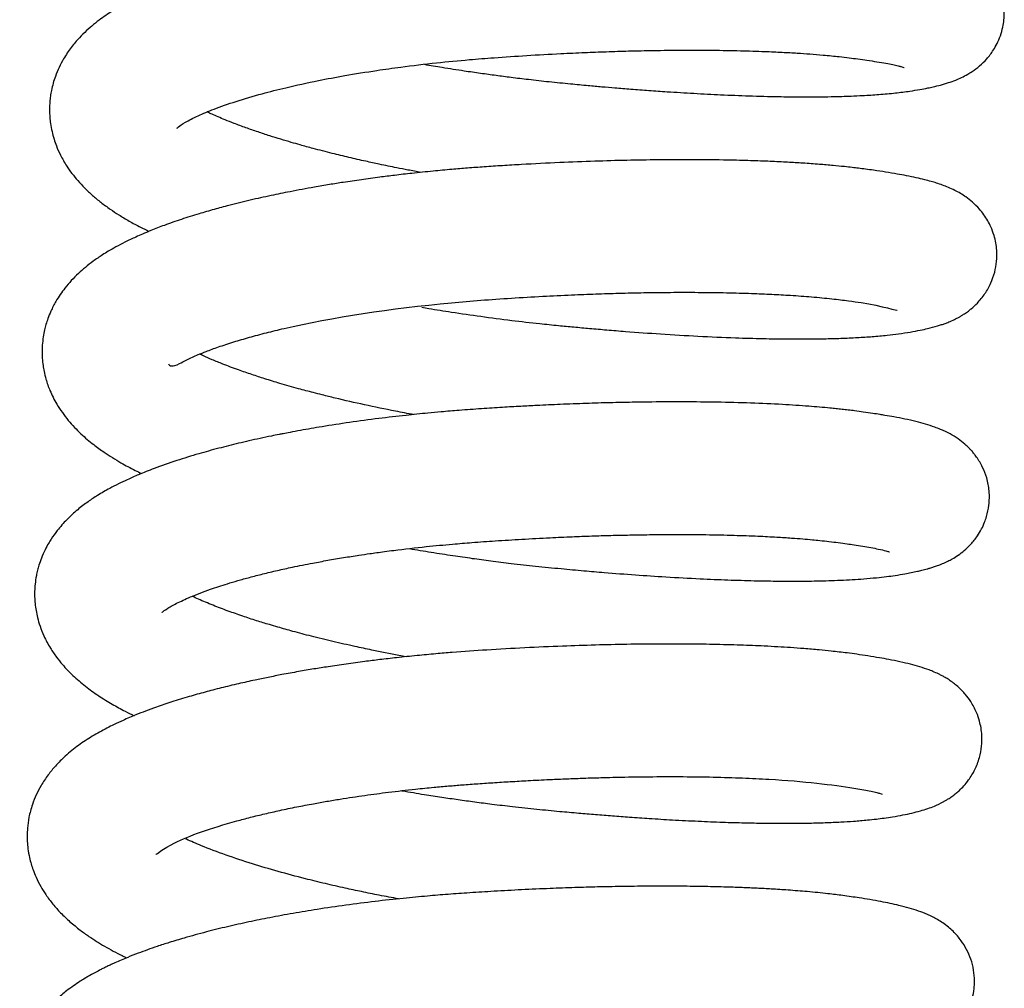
# Model space of a CAD drawing. Header units: inches. Extents: x 0 to 77643, y -44170 to 0.
# Tile 369 of 546: x 76167.07 to 76169.65, y -39531.74 to -39529.19. Entities that reach past the tile are written whole.
import ezdxf

# ---------------------------------------------------------------- set-up
doc = ezdxf.new("R2010")
doc.units = ezdxf.units.IN
doc.header["$MEASUREMENT"] = 0
doc.layers.get('0').update_dxf_attribs({"lineweight": 0})
doc.layers.add('FAKRO LOFT LADDERS', color=7, linetype='Continuous')

# ---------------------------------------------------------------- blocks, each defined once
blk = doc.blocks.new('A$C6AF374F8')
at = {"layer": 'FAKRO LOFT LADDERS', "color": 7, "linetype": 'Continuous'}
for points, knots in [([(609.316, 2440.722), (609.471, 2440.696), (609.818, 2440.638), (610.311, 2440.56), (610.784, 2440.491), (611.194, 2440.435), (611.613, 2440.38), (612.078, 2440.324), (612.6, 2440.265), (613.124, 2440.213), (613.587, 2440.169), (613.976, 2440.134), (614.35, 2440.103), (614.762, 2440.069), (615.219, 2440.035), (615.775, 2439.997), (616.407, 2439.958), (617.127, 2439.921), (617.87, 2439.892), (618.568, 2439.873), (619.168, 2439.867), (619.628, 2439.867), (619.987, 2439.872), (620.275, 2439.879), (620.55, 2439.888), (620.88, 2439.904), (621.274, 2439.929), (621.689, 2439.967), (622.047, 2440.012), (622.326, 2440.058), (622.523, 2440.095), (622.706, 2440.134), (622.882, 2440.177), (623.079, 2440.235), (623.252, 2440.296), (623.434, 2440.375), (623.573, 2440.448), (623.728, 2440.544), (623.905, 2440.675), (624.095, 2440.86), (624.25, 2441.063), (624.368, 2441.268), (624.458, 2441.482), (624.513, 2441.68), (624.547, 2441.888), (624.557, 2442.08), (624.544, 2442.307), (624.492, 2442.575), (624.38, 2442.868), (624.223, 2443.134), (624.041, 2443.347), (623.904, 2443.473), (623.789, 2443.564), (623.626, 2443.678), (623.422, 2443.788), (623.197, 2443.885), (622.976, 2443.962), (622.758, 2444.024), (622.554, 2444.076), (622.346, 2444.122), (622.16, 2444.16), (621.992, 2444.191), (621.836, 2444.218), (621.653, 2444.248), (621.411, 2444.286), (621.133, 2444.325), (620.872, 2444.358), (620.657, 2444.383), (620.453, 2444.405), (620.234, 2444.426), (619.995, 2444.447), (619.723, 2444.468), (619.362, 2444.493), (618.886, 2444.52), (618.287, 2444.545), (617.657, 2444.563), (617.059, 2444.573), (616.501, 2444.577), (615.948, 2444.576), (615.351, 2444.57), (614.692, 2444.557), (614.048, 2444.539), (613.455, 2444.517), (612.966, 2444.496), (612.53, 2444.475), (612.108, 2444.452), (611.638, 2444.424), (611.044, 2444.386), (610.413, 2444.338), (609.81, 2444.283), (609.285, 2444.23), (608.792, 2444.174), (608.354, 2444.119), (607.924, 2444.062), (607.442, 2443.992), (606.896, 2443.905), (606.363, 2443.811), (605.868, 2443.716), (605.351, 2443.609), (604.821, 2443.488), (604.287, 2443.354), (603.712, 2443.196), (603.084, 2443.001), (602.504, 2442.791), (601.981, 2442.574), (601.56, 2442.373), (601.158, 2442.149), (600.795, 2441.908), (600.491, 2441.662), (600.234, 2441.407), (600.028, 2441.165), (599.85, 2440.9), (599.714, 2440.644), (599.599, 2440.368), (599.527, 2440.112), (599.489, 2439.887), (599.47, 2439.719), (599.462, 2439.533), (599.47, 2439.342), (599.492, 2439.148), (599.527, 2438.959), (599.58, 2438.762), (599.652, 2438.554), (599.759, 2438.314), (599.899, 2438.071), (600.054, 2437.85), (600.21, 2437.659), (600.389, 2437.467), (600.59, 2437.278), (600.817, 2437.091), (601.048, 2436.923), (601.297, 2436.758), (601.557, 2436.603), (601.827, 2436.457), (602.004, 2436.37), (602.079, 2436.333)], [0.320613, 0.320613, 0.320613, 0.320613, 0.32069665, 0.32079925, 0.32087514, 0.32094631, 0.32101519, 0.32109562, 0.32118994, 0.32128916, 0.32137128, 0.32143512, 0.32149623, 0.32157107, 0.32165766, 0.32174587, 0.32187861, 0.32201493, 0.32216447, 0.32232758, 0.3224577, 0.32256608, 0.32265218, 0.32272191, 0.32278628, 0.32286895, 0.32299274, 0.32312825, 0.32325726, 0.32335436, 0.3234399, 0.32349551, 0.32357947, 0.32366927, 0.32374649, 0.32380216, 0.32386293, 0.3239049, 0.32396532, 0.32402607, 0.32408719, 0.32412589, 0.32416888, 0.32421654, 0.32425305, 0.32429038, 0.32432706, 0.32438399, 0.32444769, 0.3245114, 0.32457558, 0.32462255, 0.32465318, 0.32468987, 0.32479228, 0.32487499, 0.32498141, 0.32506525, 0.32516393, 0.325242, 0.32531374, 0.32537476, 0.3254256, 0.32547569, 0.32555668, 0.32565563, 0.32572373, 0.32577696, 0.32583035, 0.32588501, 0.32594458, 0.32600948, 0.32608207, 0.32619844, 0.32633221, 0.32646834, 0.32658664, 0.32668669, 0.32679058, 0.32689885, 0.32701697, 0.3271484, 0.32724295, 0.32733046, 0.32740533, 0.32747072, 0.32755092, 0.32765075, 0.32778061, 0.32788165, 0.32796973, 0.3280606, 0.32814667, 0.3282096, 0.32829737, 0.32841614, 0.32852165, 0.32860979, 0.32871416, 0.32884042, 0.32895055, 0.32907091, 0.32924299, 0.32941697, 0.3295392, 0.32969903, 0.32981307, 0.32993668, 0.33007962, 0.33015656, 0.33025113, 0.33035144, 0.33042186, 0.33049043, 0.33059143, 0.33063263, 0.33066993, 0.33072354, 0.33077871, 0.33081951, 0.3308774, 0.33093159, 0.33098215, 0.33105537, 0.33114823, 0.33121653, 0.33128614, 0.33136201, 0.33144583, 0.33152918, 0.33161875, 0.33169492, 0.33178344, 0.3318752, 0.3319416, 0.3319416, 0.3319416, 0.3319416]), ([(602.814, 2439.045), (602.814, 2439.045), (602.817, 2439.049), (602.858, 2439.086), (603.01, 2439.191), (603.35, 2439.365), (603.795, 2439.552), (604.354, 2439.749), (604.999, 2439.94), (605.72, 2440.123), (606.45, 2440.283), (607.254, 2440.433), (607.983, 2440.551), (608.787, 2440.664), (609.6, 2440.761), (610.422, 2440.84), (611.214, 2440.902), (612.017, 2440.956), (612.815, 2441), (613.512, 2441.032), (614.106, 2441.055), (614.708, 2441.073), (615.375, 2441.087), (616.115, 2441.095), (616.88, 2441.093), (617.606, 2441.081), (618.212, 2441.062), (618.707, 2441.04), (619.1, 2441.018), (619.459, 2440.993), (619.831, 2440.963), (620.176, 2440.929), (620.473, 2440.894), (620.716, 2440.862), (620.962, 2440.828), (621.212, 2440.789), (621.441, 2440.749), (621.625, 2440.713), (621.76, 2440.682), (621.857, 2440.658), (621.913, 2440.641), (621.923, 2440.638), (621.924, 2440.637)], [0.670697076, 0.670697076, 0.670697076, 0.670697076, 0.670740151, 0.67084603, 0.671036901, 0.671222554, 0.671396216, 0.671595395, 0.671795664, 0.671959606, 0.672167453, 0.672323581, 0.672504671, 0.672634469, 0.672823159, 0.672992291, 0.673117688, 0.673282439, 0.673454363, 0.673576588, 0.673685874, 0.673801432, 0.673931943, 0.67408552, 0.674256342, 0.674418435, 0.674568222, 0.674680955, 0.674782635, 0.674871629, 0.674972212, 0.675102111, 0.675189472, 0.675268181, 0.675359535, 0.675466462, 0.675578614, 0.675679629, 0.675780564, 0.675854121, 0.675951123, 0.675995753, 0.675995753, 0.675995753, 0.675995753]), ([(609.224, 2437.881), (609.11, 2437.902), (608.897, 2437.942), (608.611, 2437.998), (608.36, 2438.049), (608.087, 2438.106), (607.742, 2438.181), (607.328, 2438.275), (606.866, 2438.387), (606.437, 2438.498), (606.081, 2438.595), (605.802, 2438.675), (605.534, 2438.755), (605.241, 2438.846), (604.932, 2438.947), (604.62, 2439.056), (604.331, 2439.163), (604.09, 2439.258), (603.897, 2439.339), (603.738, 2439.409), (603.65, 2439.449), (603.609, 2439.469)], [0.667674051, 0.667674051, 0.667674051, 0.667674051, 0.667743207, 0.667803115, 0.667850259, 0.667899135, 0.667975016, 0.668070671, 0.668168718, 0.668286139, 0.668367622, 0.668425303, 0.668494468, 0.668572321, 0.668657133, 0.668750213, 0.66884564, 0.668926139, 0.668990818, 0.669052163, 0.669107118, 0.669107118, 0.669107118, 0.669107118]), ([(609.251, 2434.339), (609.311, 2434.329), (609.568, 2434.286), (610.082, 2434.204), (610.809, 2434.098), (611.584, 2433.997), (612.266, 2433.919), (612.811, 2433.863), (613.247, 2433.822), (613.671, 2433.783), (614.124, 2433.744), (614.75, 2433.694), (615.558, 2433.636), (616.527, 2433.579), (617.423, 2433.539), (618.199, 2433.516), (618.824, 2433.507), (619.356, 2433.506), (619.827, 2433.512), (620.268, 2433.524), (620.689, 2433.543), (621.096, 2433.57), (621.456, 2433.602), (621.79, 2433.643), (622.082, 2433.688), (622.329, 2433.734), (622.565, 2433.785), (622.748, 2433.833), (622.901, 2433.881), (622.998, 2433.915), (623.111, 2433.959), (623.233, 2434.013), (623.344, 2434.07), (623.431, 2434.12), (623.513, 2434.172), (623.6, 2434.233), (623.714, 2434.323), (623.86, 2434.457), (624.05, 2434.689), (624.204, 2434.965), (624.306, 2435.254), (624.357, 2435.546), (624.361, 2435.805), (624.333, 2436.034), (624.283, 2436.242), (624.212, 2436.435), (624.119, 2436.618), (624.018, 2436.775), (623.882, 2436.947), (623.72, 2437.105), (623.553, 2437.235), (623.392, 2437.337), (623.242, 2437.418), (623.086, 2437.488), (622.927, 2437.55), (622.777, 2437.601), (622.621, 2437.647), (622.446, 2437.693), (622.236, 2437.743), (621.995, 2437.793), (621.727, 2437.843), (621.443, 2437.89), (621.161, 2437.933), (620.919, 2437.966), (620.731, 2437.991), (620.546, 2438.013), (620.326, 2438.037), (620.041, 2438.065), (619.678, 2438.096), (619.279, 2438.125), (618.849, 2438.15), (618.391, 2438.172), (617.871, 2438.191), (617.187, 2438.208), (616.377, 2438.217), (615.484, 2438.214), (614.635, 2438.2), (613.775, 2438.176), (612.849, 2438.14), (612.036, 2438.099), (611.373, 2438.059), (610.901, 2438.028), (610.457, 2437.996), (610.01, 2437.959), (609.522, 2437.914), (609.02, 2437.862), (608.553, 2437.808), (608.109, 2437.752), (607.658, 2437.691), (607.219, 2437.626), (606.808, 2437.561), (606.337, 2437.481), (605.823, 2437.385), (605.262, 2437.271), (604.724, 2437.151), (604.228, 2437.029), (603.781, 2436.909), (603.363, 2436.788), (602.924, 2436.649), (602.503, 2436.501), (602.165, 2436.371), (601.918, 2436.267), (601.691, 2436.166), (601.459, 2436.056), (601.218, 2435.931), (601.022, 2435.819), (600.822, 2435.695), (600.622, 2435.559), (600.407, 2435.392), (600.218, 2435.226), (600.038, 2435.044), (599.879, 2434.858), (599.745, 2434.675), (599.618, 2434.475), (599.509, 2434.264), (599.426, 2434.058), (599.373, 2433.895), (599.331, 2433.735), (599.296, 2433.552), (599.274, 2433.364), (599.268, 2433.173), (599.272, 2433.009), (599.292, 2432.816), (599.323, 2432.638), (599.378, 2432.414), (599.458, 2432.187), (599.559, 2431.968), (599.666, 2431.773), (599.799, 2431.57), (599.954, 2431.368), (600.118, 2431.184), (600.336, 2430.968), (600.597, 2430.748), (600.937, 2430.5), (601.32, 2430.263), (601.635, 2430.094), (601.827, 2430), (601.884, 2429.972)], [0.33348678, 0.33348678, 0.33348678, 0.33348678, 0.33351917, 0.33362485, 0.33376066, 0.33390298, 0.33403191, 0.33411826, 0.33418953, 0.33426245, 0.33434289, 0.33443189, 0.33460027, 0.33478682, 0.33498214, 0.33513313, 0.33527273, 0.33539514, 0.33550288, 0.33561743, 0.33573649, 0.33584929, 0.33597152, 0.33607264, 0.33618342, 0.33628784, 0.33636871, 0.33648081, 0.3365253, 0.33656425, 0.33660216, 0.33665927, 0.33670323, 0.33672485, 0.33674976, 0.33678365, 0.33680891, 0.33686062, 0.33692798, 0.33699233, 0.33705214, 0.33710692, 0.33716279, 0.33720037, 0.33724012, 0.33728725, 0.33732271, 0.33736231, 0.33740405, 0.33746528, 0.3375227, 0.33757231, 0.33762915, 0.33769625, 0.33776023, 0.33783098, 0.33789264, 0.33796322, 0.33805475, 0.33815233, 0.33823951, 0.3383426, 0.33844061, 0.33850386, 0.33855713, 0.3386011, 0.33865565, 0.33873278, 0.33882181, 0.33892446, 0.33901523, 0.33911537, 0.33922542, 0.3393446, 0.33953279, 0.33969784, 0.33984569, 0.33999592, 0.34015831, 0.34033347, 0.34042014, 0.34050416, 0.34058025, 0.34065263, 0.34073949, 0.34083842, 0.34092049, 0.34099199, 0.34108064, 0.3411696, 0.34123852, 0.34131551, 0.34144258, 0.34154492, 0.34166041, 0.34178499, 0.34187388, 0.34196914, 0.34208449, 0.34220349, 0.34230302, 0.3423678, 0.34241941, 0.34250832, 0.34258563, 0.34265133, 0.34270458, 0.34279207, 0.34286604, 0.34293688, 0.34301358, 0.34308787, 0.34314676, 0.34320532, 0.34328485, 0.34334033, 0.34338391, 0.34342258, 0.34347079, 0.34353017, 0.34357078, 0.3436213, 0.34366932, 0.3437104, 0.34376667, 0.34385255, 0.3439057, 0.34396448, 0.34403902, 0.34411244, 0.34418343, 0.34425379, 0.3443825, 0.34448077, 0.34462454, 0.34474369, 0.34479271, 0.34479271, 0.34479271, 0.34479271]), ([(602.59, 2432.855), (602.617, 2432.787), (602.723, 2432.767), (603.083, 2432.969), (603.325, 2433.076), (603.605, 2433.19), (603.912, 2433.302), (604.292, 2433.427), (604.714, 2433.552), (605.156, 2433.67), (606.689, 2434.041), (608.682, 2434.349), (610.803, 2434.526), (611.606, 2434.581), (612.405, 2434.628), (613.146, 2434.664), (613.813, 2434.691), (614.446, 2434.71), (615.103, 2434.725), (615.802, 2434.733), (616.531, 2434.733), (617.244, 2434.724), (617.887, 2434.706), (618.446, 2434.683), (618.974, 2434.653), (619.507, 2434.614), (620.017, 2434.566), (620.447, 2434.512), (621.254, 2434.402), (621.774, 2434.238), (621.741, 2434.267)], [0.657968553, 0.657968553, 0.657968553, 0.657968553, 0.658330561, 0.658444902, 0.658581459, 0.658663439, 0.658779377, 0.658910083, 0.6590295, 0.659150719, 0.659270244, 0.660200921, 0.660350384, 0.660505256, 0.66066355, 0.66080992, 0.660933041, 0.661051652, 0.661183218, 0.661326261, 0.661480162, 0.661643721, 0.661795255, 0.661924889, 0.662051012, 0.662202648, 0.662366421, 0.662514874, 0.662639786, 0.663284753, 0.663284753, 0.663284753, 0.663284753]), ([(609.033, 2431.52), (608.873, 2431.549), (608.434, 2431.632), (607.741, 2431.775), (607.104, 2431.92), (606.663, 2432.029), (606.341, 2432.111), (605.966, 2432.211), (605.539, 2432.333), (605.134, 2432.456), (604.771, 2432.575), (604.398, 2432.704), (604.049, 2432.835), (603.746, 2432.958), (603.544, 2433.046), (603.44, 2433.095), (603.406, 2433.111)], [0.654964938, 0.654964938, 0.654964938, 0.654964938, 0.6550617, 0.655232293, 0.655398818, 0.655476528, 0.655530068, 0.65562123, 0.655742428, 0.655844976, 0.655939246, 0.656040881, 0.656170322, 0.65626764, 0.656354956, 0.656399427, 0.656399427, 0.656399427, 0.656399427]), ([(608.923, 2428.001), (609.113, 2427.968), (609.492, 2427.905), (610.044, 2427.82), (610.565, 2427.745), (611.075, 2427.677), (611.63, 2427.608), (612.249, 2427.539), (612.887, 2427.476), (613.489, 2427.421), (614.141, 2427.365), (614.862, 2427.31), (615.705, 2427.254), (616.519, 2427.209), (617.291, 2427.177), (617.955, 2427.157), (618.532, 2427.147), (619.086, 2427.144), (619.658, 2427.15), (620.274, 2427.169), (620.784, 2427.199), (621.179, 2427.234), (621.451, 2427.264), (621.704, 2427.298), (621.975, 2427.343), (622.205, 2427.388), (622.373, 2427.427), (622.455, 2427.448), (622.526, 2427.467), (622.609, 2427.49), (622.698, 2427.518), (622.804, 2427.555), (622.929, 2427.604), (623.059, 2427.663), (623.192, 2427.733), (623.338, 2427.822), (623.507, 2427.95), (623.681, 2428.114), (623.838, 2428.31), (623.957, 2428.51), (624.031, 2428.672), (624.107, 2428.892), (624.161, 2429.158), (624.168, 2429.508), (624.103, 2429.847), (623.988, 2430.148), (623.859, 2430.363), (623.758, 2430.495), (623.712, 2430.551), (623.644, 2430.625), (623.582, 2430.686), (623.486, 2430.774), (623.322, 2430.9), (623.15, 2431.003), (622.994, 2431.081), (622.86, 2431.14), (622.693, 2431.204), (622.483, 2431.271), (622.222, 2431.341), (621.951, 2431.402), (621.678, 2431.455), (621.456, 2431.494), (621.27, 2431.525), (621.084, 2431.554), (620.862, 2431.586), (620.643, 2431.616), (620.455, 2431.64), (620.291, 2431.658), (620.133, 2431.675), (619.849, 2431.704), (619.392, 2431.743), (618.702, 2431.789), (617.897, 2431.825), (617.029, 2431.847), (616.16, 2431.856), (615.409, 2431.853), (614.76, 2431.844), (614.183, 2431.832), (613.553, 2431.814), (612.911, 2431.789), (612.336, 2431.763), (611.831, 2431.737), (611.344, 2431.708), (610.803, 2431.674), (610.265, 2431.635), (609.797, 2431.596), (609.33, 2431.553), (608.783, 2431.497), (608.094, 2431.416), (607.355, 2431.316), (606.768, 2431.226), (606.341, 2431.154), (606.061, 2431.105), (605.815, 2431.059), (605.63, 2431.024), (605.464, 2430.991), (605.262, 2430.95), (604.997, 2430.894), (604.71, 2430.831), (604.344, 2430.745), (603.898, 2430.634), (603.354, 2430.484), (602.782, 2430.307), (602.258, 2430.124), (601.833, 2429.955), (601.442, 2429.783), (601.086, 2429.608), (600.744, 2429.411), (600.462, 2429.225), (600.194, 2429.02), (599.917, 2428.767), (599.688, 2428.508), (599.534, 2428.292), (599.43, 2428.122), (599.34, 2427.956), (599.255, 2427.766), (599.192, 2427.583), (599.149, 2427.431), (599.113, 2427.265), (599.085, 2427.08), (599.073, 2426.893), (599.073, 2426.724), (599.088, 2426.492), (599.133, 2426.231), (599.217, 2425.948), (599.325, 2425.676), (599.472, 2425.403), (599.641, 2425.156), (599.835, 2424.914), (600.085, 2424.655), (600.402, 2424.384), (600.749, 2424.135), (601.095, 2423.921), (601.412, 2423.747), (601.609, 2423.649), (601.688, 2423.611)], [0.3463133, 0.3463133, 0.3463133, 0.3463133, 0.34641576, 0.34651687, 0.34660604, 0.34669087, 0.34678519, 0.34689727, 0.34701535, 0.3471214, 0.34721648, 0.34736477, 0.34751277, 0.34768572, 0.34783233, 0.34797557, 0.34810171, 0.34821111, 0.34835669, 0.34851582, 0.34869195, 0.34879493, 0.34888147, 0.34895821, 0.34905377, 0.3491869, 0.34923701, 0.34926901, 0.34929561, 0.34932665, 0.34936838, 0.34941225, 0.34946349, 0.34951738, 0.34956037, 0.34961254, 0.34966262, 0.34971765, 0.34977811, 0.34982128, 0.34986091, 0.34988991, 0.34994876, 0.35002113, 0.35008868, 0.35014737, 0.35021186, 0.35023849, 0.35026308, 0.35027624, 0.35029237, 0.35031632, 0.3503752, 0.35045219, 0.35050594, 0.35055244, 0.35061762, 0.35072416, 0.35082882, 0.35094777, 0.35105327, 0.35113614, 0.35117848, 0.35123856, 0.35131443, 0.35138038, 0.3514289, 0.35147168, 0.35151358, 0.35155461, 0.3516922, 0.35185362, 0.35203511, 0.35221537, 0.35238429, 0.35254123, 0.3526368, 0.35274095, 0.3528534, 0.35297306, 0.35307974, 0.35315426, 0.35323728, 0.35333381, 0.35343625, 0.35351905, 0.35358057, 0.35368301, 0.3538115, 0.35395296, 0.35409025, 0.35414458, 0.35419989, 0.35425448, 0.35429119, 0.35431134, 0.35435305, 0.35441508, 0.35447736, 0.35453641, 0.35465285, 0.35477491, 0.35491745, 0.35507556, 0.35519063, 0.35527931, 0.35542603, 0.35553156, 0.35561959, 0.3557205, 0.35583298, 0.35594151, 0.35601907, 0.35605602, 0.35610702, 0.35617355, 0.3562249, 0.35626144, 0.35629957, 0.35635819, 0.35640771, 0.35644658, 0.35649209, 0.35659061, 0.3566533, 0.35672863, 0.3568301, 0.35691106, 0.35698317, 0.35709908, 0.35722613, 0.35734973, 0.35746852, 0.35757408, 0.35764347, 0.35764347, 0.35764347, 0.35764347]), ([(602.423, 2426.324), (602.423, 2426.324), (602.437, 2426.339), (602.531, 2426.413), (602.785, 2426.558), (603.175, 2426.739), (603.629, 2426.913), (604.068, 2427.057), (604.416, 2427.161), (604.726, 2427.247), (605.073, 2427.337), (605.449, 2427.426), (605.884, 2427.522), (606.327, 2427.611), (606.778, 2427.694), (607.183, 2427.763), (607.554, 2427.822), (607.845, 2427.864), (608.069, 2427.896), (608.281, 2427.925), (608.711, 2427.98), (609.305, 2428.048), (609.992, 2428.114), (610.597, 2428.164), (611.204, 2428.206), (611.891, 2428.249), (612.566, 2428.285), (613.179, 2428.313), (613.711, 2428.333), (614.217, 2428.348), (614.749, 2428.36), (615.338, 2428.369), (616.007, 2428.373), (616.73, 2428.368), (617.434, 2428.353), (618.053, 2428.331), (618.55, 2428.306), (618.941, 2428.281), (619.25, 2428.257), (619.497, 2428.235), (619.726, 2428.213), (619.954, 2428.188), (620.193, 2428.158), (620.412, 2428.129), (620.629, 2428.097), (620.842, 2428.063), (621.058, 2428.026), (621.271, 2427.983), (621.444, 2427.943), (621.524, 2427.918), (621.536, 2427.915), (621.537, 2427.914)], [0.645173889, 0.645173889, 0.645173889, 0.645173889, 0.645271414, 0.645439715, 0.645612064, 0.645782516, 0.64598205, 0.64612349, 0.646204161, 0.646290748, 0.646383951, 0.646481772, 0.646576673, 0.646701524, 0.646789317, 0.64688081, 0.646966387, 0.647025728, 0.647063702, 0.647105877, 0.647156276, 0.647325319, 0.647461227, 0.647559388, 0.647677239, 0.647811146, 0.647954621, 0.648066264, 0.648166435, 0.648264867, 0.648365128, 0.648484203, 0.648622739, 0.648782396, 0.648951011, 0.649098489, 0.64922339, 0.649326, 0.649409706, 0.649483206, 0.649543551, 0.649621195, 0.64970393, 0.649787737, 0.649858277, 0.649954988, 0.650057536, 0.650166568, 0.650315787, 0.650444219, 0.650484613, 0.650484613, 0.650484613, 0.650484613]), ([(608.835, 2425.159), (608.772, 2425.171), (608.468, 2425.227), (608.016, 2425.316), (607.439, 2425.439), (606.905, 2425.56), (606.361, 2425.693), (605.883, 2425.819), (605.514, 2425.923), (605.204, 2426.014), (604.889, 2426.111), (604.525, 2426.23), (604.139, 2426.366), (603.745, 2426.516), (603.435, 2426.646), (603.266, 2426.724), (603.213, 2426.749)], [0.642163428, 0.642163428, 0.642163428, 0.642163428, 0.642201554, 0.64234783, 0.642441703, 0.642567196, 0.642694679, 0.642808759, 0.64290398, 0.642960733, 0.643049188, 0.643150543, 0.64326198, 0.643389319, 0.643528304, 0.643596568, 0.643596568, 0.643596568, 0.643596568]), ([(608.723, 2421.641), (608.729, 2421.64), (608.924, 2421.606), (609.274, 2421.548), (609.762, 2421.472), (610.204, 2421.408), (610.643, 2421.347), (611.12, 2421.285), (611.665, 2421.221), (612.259, 2421.157), (612.84, 2421.101), (613.354, 2421.055), (613.816, 2421.016), (614.262, 2420.98), (614.733, 2420.945), (615.26, 2420.909), (615.865, 2420.873), (616.51, 2420.84), (617.141, 2420.814), (617.711, 2420.797), (618.214, 2420.788), (618.66, 2420.784), (619.063, 2420.785), (619.456, 2420.791), (619.856, 2420.801), (620.241, 2420.818), (620.614, 2420.841), (620.921, 2420.867), (621.184, 2420.895), (621.409, 2420.923), (621.639, 2420.958), (621.893, 2421.003), (622.119, 2421.051), (622.343, 2421.108), (622.526, 2421.164), (622.741, 2421.244), (622.894, 2421.315), (623.028, 2421.392), (623.11, 2421.443), (623.198, 2421.504), (623.287, 2421.573), (623.384, 2421.658), (623.496, 2421.77), (623.64, 2421.947), (623.789, 2422.191), (623.906, 2422.495), (623.964, 2422.803), (623.97, 2423.067), (623.945, 2423.289), (623.899, 2423.494), (623.824, 2423.715), (623.675, 2423.99), (623.567, 2424.132), (623.446, 2424.268), (623.347, 2424.363), (623.247, 2424.447), (623.129, 2424.534), (623.026, 2424.599), (622.943, 2424.646), (622.786, 2424.728), (622.583, 2424.813), (622.338, 2424.895), (622.084, 2424.965), (621.819, 2425.027), (621.541, 2425.084), (621.261, 2425.134), (620.984, 2425.179), (620.698, 2425.221), (620.443, 2425.256), (620.217, 2425.284), (619.972, 2425.311), (619.669, 2425.342), (619.311, 2425.372), (618.949, 2425.399), (618.6, 2425.42), (618.167, 2425.443), (617.603, 2425.466), (616.909, 2425.484), (616.19, 2425.494), (615.435, 2425.494), (614.648, 2425.486), (613.803, 2425.467), (612.907, 2425.437), (611.953, 2425.394), (610.983, 2425.339), (610.205, 2425.286), (609.596, 2425.235), (609.107, 2425.19), (608.615, 2425.138), (608.156, 2425.085), (607.714, 2425.03), (607.26, 2424.968), (606.816, 2424.903), (606.399, 2424.836), (605.994, 2424.767), (605.592, 2424.694), (605.213, 2424.619), (604.832, 2424.54), (604.417, 2424.448), (603.979, 2424.343), (603.546, 2424.23), (603.113, 2424.108), (602.685, 2423.977), (602.306, 2423.849), (601.995, 2423.735), (601.702, 2423.62), (601.425, 2423.502), (601.175, 2423.386), (600.903, 2423.251), (600.585, 2423.076), (600.22, 2422.834), (599.898, 2422.575), (599.632, 2422.31), (599.419, 2422.051), (599.25, 2421.797), (599.114, 2421.535), (599.023, 2421.309), (598.963, 2421.111), (598.915, 2420.904), (598.885, 2420.687), (598.876, 2420.475), (598.88, 2420.295), (598.898, 2420.101), (598.933, 2419.903), (598.981, 2419.719), (599.037, 2419.547), (599.117, 2419.348), (599.227, 2419.13), (599.375, 2418.892), (599.55, 2418.659), (599.763, 2418.422), (600.001, 2418.196), (600.252, 2417.991), (600.551, 2417.776), (600.914, 2417.549), (601.252, 2417.368), (601.453, 2417.27), (601.492, 2417.251)], [0.35916396, 0.35916396, 0.35916396, 0.35916396, 0.35916706, 0.35926922, 0.35935086, 0.35942636, 0.35950288, 0.35958223, 0.35967691, 0.35978852, 0.35989438, 0.35998317, 0.36006175, 0.36014179, 0.36022397, 0.36031995, 0.36043451, 0.36056646, 0.36069557, 0.36081473, 0.36092366, 0.36102353, 0.36111758, 0.36120767, 0.36131323, 0.36142586, 0.36152192, 0.3616328, 0.36170908, 0.3617776, 0.36185662, 0.36195984, 0.36206155, 0.36215603, 0.3622408, 0.36230644, 0.36240007, 0.362424, 0.36244801, 0.36248129, 0.36250804, 0.36253511, 0.362573, 0.36261593, 0.36268055, 0.36274708, 0.36280621, 0.36286102, 0.36289848, 0.36293474, 0.36298246, 0.36304667, 0.36310323, 0.36312606, 0.36315527, 0.36319255, 0.36322972, 0.36326721, 0.3632989, 0.36333125, 0.36344731, 0.36355143, 0.36365689, 0.36377066, 0.36388156, 0.36396799, 0.36406798, 0.36415796, 0.36423234, 0.36429076, 0.36434612, 0.36442866, 0.36452658, 0.36461121, 0.36468607, 0.36476663, 0.36490034, 0.36504841, 0.36519151, 0.36532228, 0.36547755, 0.36562587, 0.36577859, 0.36595253, 0.36612608, 0.36628399, 0.36635902, 0.36644675, 0.36654279, 0.36662194, 0.36669419, 0.36678426, 0.36687275, 0.36694378, 0.36702229, 0.36710842, 0.36718179, 0.36725259, 0.36734401, 0.36744503, 0.36754056, 0.36763809, 0.36775168, 0.36785673, 0.36793295, 0.36800477, 0.36810389, 0.36817648, 0.36823624, 0.36836356, 0.36848998, 0.36862086, 0.36872722, 0.36881248, 0.36890671, 0.3689819, 0.36905382, 0.36910262, 0.36914666, 0.36922261, 0.3692731, 0.36931255, 0.36936384, 0.36942633, 0.369472, 0.36951538, 0.36957214, 0.36964755, 0.36971798, 0.36980865, 0.36989728, 0.36999671, 0.37009773, 0.37017974, 0.37031691, 0.37045973, 0.3704939, 0.3704939, 0.3704939, 0.3704939]), ([(602.257, 2419.967), (602.281, 2419.963), (602.596, 2420.275), (603.815, 2420.695), (604.742, 2420.942), (605.12, 2421.034), (605.525, 2421.126), (605.952, 2421.215), (606.366, 2421.294), (606.748, 2421.362), (607.195, 2421.436), (607.736, 2421.518), (608.394, 2421.605), (609.003, 2421.675), (609.531, 2421.728), (609.943, 2421.765), (610.328, 2421.797), (610.735, 2421.826), (611.175, 2421.856), (611.635, 2421.884), (612.138, 2421.912), (612.633, 2421.937), (613.1, 2421.956), (613.525, 2421.972), (614.017, 2421.987), (614.626, 2422.001), (615.352, 2422.011), (616.132, 2422.012), (616.922, 2422.001), (617.675, 2421.978), (619.101, 2421.911), (620.163, 2421.785), (620.821, 2421.672), (621.015, 2421.635), (621.173, 2421.6), (621.288, 2421.571), (621.337, 2421.554), (621.343, 2421.553), (621.343, 2421.553)], [0.632387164, 0.632387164, 0.632387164, 0.632387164, 0.632893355, 0.633456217, 0.633553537, 0.633650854, 0.63374829, 0.633852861, 0.633953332, 0.634030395, 0.634107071, 0.63424333, 0.634370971, 0.634511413, 0.634607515, 0.634682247, 0.634752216, 0.634831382, 0.63491726, 0.635005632, 0.635096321, 0.635206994, 0.635291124, 0.6353677, 0.635455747, 0.635580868, 0.63573106, 0.635899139, 0.63607294, 0.636251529, 0.636423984, 0.637136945, 0.637236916, 0.637342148, 0.637452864, 0.637550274, 0.637671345, 0.637692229, 0.637692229, 0.637692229, 0.637692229]), ([(608.637, 2418.799), (608.466, 2418.83), (608.138, 2418.892), (607.671, 2418.987), (607.198, 2419.088), (606.704, 2419.201), (606.108, 2419.346), (605.462, 2419.519), (604.759, 2419.727), (604.078, 2419.953), (603.491, 2420.177), (603.177, 2420.313), (603.05, 2420.373), (603.044, 2420.376)], [0.629371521, 0.629371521, 0.629371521, 0.629371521, 0.629475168, 0.629571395, 0.629662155, 0.629775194, 0.629893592, 0.630063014, 0.630233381, 0.63042763, 0.630634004, 0.630787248, 0.630795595, 0.630795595, 0.630795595, 0.630795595]), ([(608.524, 2415.281), (608.615, 2415.265), (608.834, 2415.228), (609.189, 2415.17), (609.627, 2415.102), (610.114, 2415.031), (610.618, 2414.963), (611.079, 2414.906), (611.513, 2414.855), (612.01, 2414.801), (612.587, 2414.745), (613.185, 2414.691), (613.714, 2414.647), (614.173, 2414.611), (614.575, 2414.582), (614.976, 2414.555), (615.405, 2414.528), (615.907, 2414.5), (616.476, 2414.472), (617.091, 2414.449), (617.725, 2414.431), (618.307, 2414.424), (618.79, 2414.424), (619.147, 2414.428), (619.423, 2414.434), (619.695, 2414.442), (620.032, 2414.457), (620.46, 2414.483), (620.917, 2414.524), (621.31, 2414.575), (621.668, 2414.636), (622.013, 2414.708), (622.303, 2414.79), (622.531, 2414.879), (622.67, 2414.941), (622.809, 2415.015), (622.954, 2415.107), (623.096, 2415.214), (623.237, 2415.341), (623.391, 2415.515), (623.537, 2415.728), (623.651, 2415.972), (623.722, 2416.199), (623.763, 2416.426), (623.775, 2416.671), (623.753, 2416.933), (623.681, 2417.215), (623.568, 2417.477), (623.443, 2417.677), (623.316, 2417.836), (623.207, 2417.951), (623.023, 2418.115), (622.794, 2418.266), (622.532, 2418.394), (622.294, 2418.485), (622.05, 2418.561), (621.803, 2418.625), (621.555, 2418.681), (621.302, 2418.731), (621.035, 2418.778), (620.771, 2418.821), (620.529, 2418.856), (620.259, 2418.894), (619.882, 2418.94), (619.403, 2418.988), (618.903, 2419.028), (618.461, 2419.056), (618.057, 2419.078), (617.643, 2419.096), (617.166, 2419.112), (616.605, 2419.125), (615.937, 2419.133), (615.219, 2419.133), (614.512, 2419.125), (613.876, 2419.113), (613.255, 2419.095), (612.588, 2419.071), (611.879, 2419.039), (611.174, 2419), (610.528, 2418.96), (609.945, 2418.919), (609.364, 2418.871), (608.722, 2418.81), (608.006, 2418.732), (607.248, 2418.635), (606.529, 2418.529), (605.864, 2418.419), (605.265, 2418.309), (604.692, 2418.192), (604.133, 2418.068), (603.565, 2417.928), (603.057, 2417.788), (602.63, 2417.66), (602.309, 2417.555), (602.038, 2417.462), (601.78, 2417.366), (601.492, 2417.253), (601.249, 2417.149), (601.065, 2417.065), (600.96, 2417.015), (600.866, 2416.969), (600.76, 2416.915), (600.633, 2416.848), (600.509, 2416.779), (600.386, 2416.706), (600.252, 2416.623), (600.092, 2416.516), (599.925, 2416.392), (599.78, 2416.274), (599.64, 2416.15), (599.494, 2416.007), (599.334, 2415.828), (599.203, 2415.657), (599.098, 2415.5), (598.993, 2415.323), (598.888, 2415.106), (598.812, 2414.899), (598.767, 2414.742), (598.739, 2414.627), (598.711, 2414.48), (598.689, 2414.309), (598.681, 2414.141), (598.683, 2413.984), (598.695, 2413.807), (598.724, 2413.607), (598.768, 2413.421), (598.814, 2413.269), (598.88, 2413.085), (598.991, 2412.839), (599.152, 2412.57), (599.324, 2412.337), (599.491, 2412.143), (599.674, 2411.957), (599.898, 2411.756), (600.171, 2411.544), (600.501, 2411.321), (600.845, 2411.119), (601.122, 2410.974), (601.266, 2410.904), (601.296, 2410.89)], [0.37201364, 0.37201364, 0.37201364, 0.37201364, 0.37206297, 0.37213147, 0.37220348, 0.37229516, 0.37238916, 0.37246831, 0.37253737, 0.37261686, 0.37272917, 0.37284117, 0.37293447, 0.37301341, 0.37308975, 0.37315539, 0.37323549, 0.37333117, 0.37344254, 0.37356961, 0.37370411, 0.37384338, 0.37395634, 0.37404304, 0.37410613, 0.37416587, 0.37425553, 0.3743799, 0.37453252, 0.37468207, 0.37478488, 0.37493736, 0.37511382, 0.37516572, 0.37521385, 0.37527202, 0.3753153, 0.37535864, 0.3754062, 0.37544929, 0.37551075, 0.37556567, 0.37560816, 0.37565534, 0.37569366, 0.37574931, 0.37580601, 0.37586284, 0.37591823, 0.37595309, 0.37599183, 0.37603139, 0.37613095, 0.37623184, 0.37633252, 0.37644029, 0.37655358, 0.37664588, 0.37673623, 0.37683901, 0.37693002, 0.376995, 0.37705951, 0.37716739, 0.37730905, 0.37743055, 0.37753212, 0.37761461, 0.37770074, 0.37780047, 0.37791384, 0.37804062, 0.37819259, 0.378321, 0.37843103, 0.37853787, 0.37865263, 0.37878325, 0.37890945, 0.3790206, 0.37912009, 0.37921443, 0.3793268, 0.37945947, 0.37959958, 0.37974069, 0.37986299, 0.37998319, 0.38009645, 0.3802148, 0.38033833, 0.38047342, 0.3805694, 0.38065013, 0.38071801, 0.38078356, 0.38086065, 0.38096065, 0.38099902, 0.38102978, 0.38105868, 0.38108799, 0.38113161, 0.38118126, 0.38121203, 0.38125576, 0.38131934, 0.38138373, 0.38143362, 0.38148417, 0.38154431, 0.38162091, 0.38168238, 0.38172928, 0.38177793, 0.38185213, 0.3819254, 0.38195422, 0.38198218, 0.38201982, 0.38207181, 0.3821166, 0.38215111, 0.3821952, 0.3822553, 0.38231148, 0.38234667, 0.38238272, 0.38247034, 0.38256895, 0.38264612, 0.38271866, 0.38279211, 0.38287428, 0.38298388, 0.38309399, 0.38321721, 0.38331767, 0.38334404, 0.38334404, 0.38334404, 0.38334404])]:
    blk.add_open_spline(points, degree=3, knots=knots, dxfattribs=at)

msp = doc.modelspace()

# ---------------------------------------------------------------- block references
at = {"xscale": 0.1, "yscale": 0.1, "zscale": 0.1}
msp.add_blockref('A$C6AF374F8', (76107.1973, -39773.38402), dxfattribs=at)

doc.saveas('drawing.dxf')
